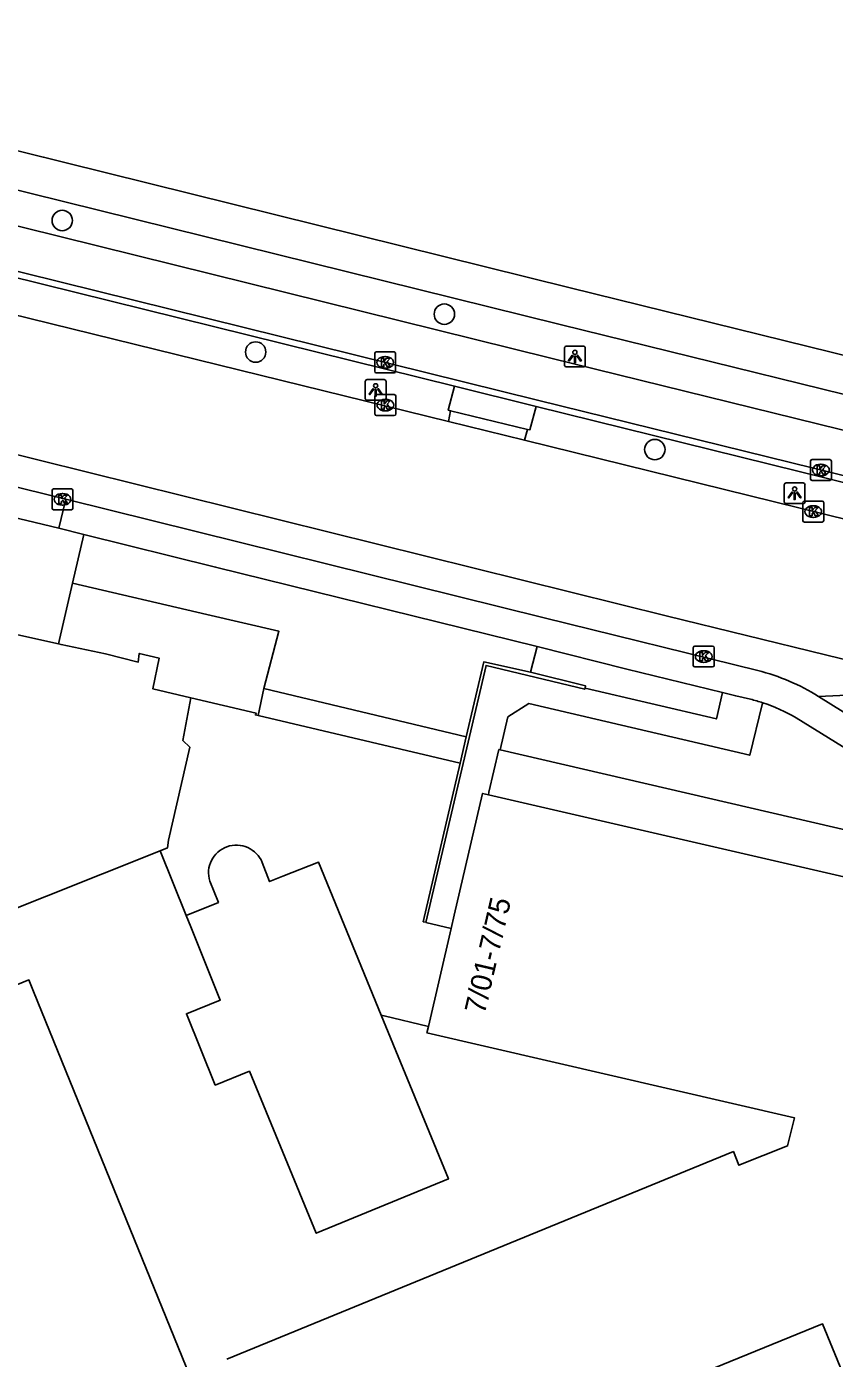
# Model space of a CAD drawing. Extents: x 161771 to 163125, y 382479 to 383177.
# Drawn here: x 161954.6 to 161993.3, y 383079 to 383142.8 of the extents above; entities that cross this region are included whole.
import ezdxf

# ---------------------------------------------------------------- set-up
doc = ezdxf.new("R2010")
doc.units = 0
for name, color, linetype in [('IMGEO_Boom', 7, 'Continuous'), ('IMGEO_Fietspad_gesloten', 7, 'Continuous'), ('IMGEO_Groenvoorziening', 7, 'Continuous'), ('IMGEO_Haag', 7, 'Continuous'), ('IMGEO_Kolk', 7, 'Continuous'), ('IMGEO_Lichtpunt', 7, 'Continuous'), ('IMGEO_Muur', 7, 'Continuous'), ('IMGEO_Pand', 7, 'Continuous'), ('IMGEO_Pand_nummerreeks', 7, 'Continuous'), ('IMGEO_Parkeervlak_open', 7, 'Continuous'), ('IMGEO_Rijbaan_lokaal_gesloten', 7, 'Continuous'), ('IMGEO_Voetpad_op_trap', 7, 'Continuous'), ('IMGEO_Voetpad_open', 7, 'Continuous')]:
    doc.layers.add(name, color=color, linetype=linetype)

msp = doc.modelspace()

# ---------------------------------------------------------------- linework, layer by layer
at = {"layer": 'IMGEO_Boom'}
for centre in [(161956.26, 383133.547), (161974.579, 383129.054), (161965.533, 383127.239), (161984.67, 383122.56)]:
    msp.add_circle(centre, 0.489, dxfattribs=at)
at = {"layer": 'IMGEO_Fietspad_gesloten'}
for points in [[(161915.689, 383140.639), (161979.048, 383124.929), (162000, 383119.758), (162083.074, 383099.255), (162134.136, 383086.721), (162137.066, 383086.053), (162140.008, 383085.446), (162150.119, 383083.649)], [(162150.168, 383085.809), (162140.488, 383087.535), (162137.535, 383088.116), (162134.626, 383088.77), (162083.536, 383101.336), (162000, 383121.941), (161979.686, 383126.952), (161923.625, 383140.841)], [(162000.3, 383105.879), (162000, 383106.065), (161992.512, 383110.72)]]:
    msp.add_lwpolyline(points, dxfattribs=at)
at = {"layer": 'IMGEO_Groenvoorziening'}
msp.add_lwpolyline([(161977.248, 383108.154), (161999.22, 383103.058)], dxfattribs=at)
at = {"layer": 'IMGEO_Haag'}
for points in [[(161932.194, 383136.221), (161975.062, 383125.601)], [(162150.044, 383083.349), (162139.954, 383085.159), (162137.013, 383085.752), (162134.07, 383086.429), (162082.999, 383098.959), (162000, 383119.435), (161978.973, 383124.622)]]:
    msp.add_lwpolyline(points, dxfattribs=at)
at = {"layer": 'IMGEO_Kolk'}
for p, q in [((161971.239, 383126.315), (161971.239, 383127.167)), ((161971.314, 383127.241), (161972.166, 383127.241)), ((161972.24, 383127.167), (161972.24, 383126.315)), ((161971.75, 383126.461), (161971.725, 383126.461)), ((161971.727, 383127.021), (161971.752, 383127.021)), ((161972.166, 383126.241), (161971.314, 383126.241)), ((161971.25, 383124.268), (161971.25, 383125.12)), ((161971.325, 383125.194), (161972.177, 383125.194)), ((161972.251, 383125.12), (161972.251, 383124.268)), ((161971.738, 383124.974), (161971.763, 383124.974)), ((161972.177, 383124.194), (161971.325, 383124.194)), ((161971.761, 383124.414), (161971.736, 383124.414)), ((161992.131, 383121.153), (161992.131, 383122.005)), ((161992.206, 383122.079), (161993.058, 383122.079)), ((161993.132, 383122.005), (161993.132, 383121.153)), ((161992.642, 383121.299), (161992.617, 383121.299)), ((161992.619, 383121.859), (161992.644, 383121.859)), ((161955.849, 383120.674), (161956.701, 383120.674)), ((161993.058, 383121.079), (161992.206, 383121.079)), ((161955.774, 383119.748), (161955.774, 383120.6)), ((161956.262, 383120.454), (161956.287, 383120.454)), ((161956.775, 383120.6), (161956.775, 383119.748)), ((161991.765, 383119.16), (161991.765, 383120.012)), ((161991.84, 383120.086), (161992.692, 383120.086)), ((161992.766, 383120.012), (161992.766, 383119.16)), ((161956.701, 383119.674), (161955.849, 383119.674)), ((161956.285, 383119.894), (161956.26, 383119.894)), ((161992.253, 383119.866), (161992.278, 383119.866)), ((161992.692, 383119.086), (161991.84, 383119.086)), ((161992.276, 383119.306), (161992.251, 383119.306)), ((161986.512, 383112.206), (161986.512, 383113.058)), ((161986.587, 383113.132), (161987.439, 383113.132)), ((161987.513, 383113.058), (161987.513, 383112.206)), ((161987.023, 383112.352), (161986.998, 383112.352)), ((161987, 383112.912), (161987.025, 383112.912)), ((161987.439, 383112.132), (161986.587, 383112.132))]:
    msp.add_line(p, q, dxfattribs=at)
for points in [[(161971.239, 383126.315), (161971.239, 383127.167)], [(161971.314, 383127.241), (161972.166, 383127.241)], [(161972.24, 383127.167), (161972.24, 383126.315)], [(161971.56, 383126.941), (161971.683, 383126.941), (161971.683, 383126.79), (161971.813, 383126.941), (161971.977, 383126.941), (161971.831, 383126.79), (161971.984, 383126.541), (161971.832, 383126.541), (161971.747, 383126.705), (161971.683, 383126.638), (161971.683, 383126.541), (161971.56, 383126.541), (161971.56, 383126.941)], [(161972.166, 383126.241), (161971.314, 383126.241)], [(161971.25, 383124.268), (161971.25, 383125.12)], [(161971.325, 383125.194), (161972.177, 383125.194)], [(161972.251, 383125.12), (161972.251, 383124.268)], [(161971.571, 383124.894), (161971.694, 383124.894), (161971.694, 383124.743), (161971.824, 383124.894), (161971.988, 383124.894), (161971.842, 383124.743), (161971.995, 383124.494), (161971.843, 383124.494), (161971.758, 383124.658), (161971.694, 383124.591), (161971.694, 383124.494), (161971.571, 383124.494), (161971.571, 383124.894)], [(161972.177, 383124.194), (161971.325, 383124.194)], [(161992.131, 383121.153), (161992.131, 383122.005)], [(161992.206, 383122.079), (161993.058, 383122.079)], [(161993.132, 383122.005), (161993.132, 383121.153)], [(161992.452, 383121.779), (161992.575, 383121.779), (161992.575, 383121.628), (161992.705, 383121.779), (161992.869, 383121.779), (161992.723, 383121.628), (161992.876, 383121.379), (161992.724, 383121.379), (161992.639, 383121.543), (161992.575, 383121.476), (161992.575, 383121.379), (161992.452, 383121.379), (161992.452, 383121.779)], [(161955.849, 383120.674), (161956.701, 383120.674)], [(161993.058, 383121.079), (161992.206, 383121.079)], [(161955.774, 383119.748), (161955.774, 383120.6)], [(161956.095, 383120.374), (161956.218, 383120.374), (161956.218, 383120.223), (161956.348, 383120.374), (161956.512, 383120.374), (161956.366, 383120.223), (161956.519, 383119.974), (161956.367, 383119.974), (161956.282, 383120.138), (161956.218, 383120.071), (161956.218, 383119.974), (161956.095, 383119.974), (161956.095, 383120.374)], [(161956.775, 383120.6), (161956.775, 383119.748)], [(161991.765, 383119.16), (161991.765, 383120.012)], [(161991.84, 383120.086), (161992.692, 383120.086)], [(161992.766, 383120.012), (161992.766, 383119.16)], [(161956.701, 383119.674), (161955.849, 383119.674)], [(161992.086, 383119.786), (161992.209, 383119.786), (161992.209, 383119.635), (161992.339, 383119.786), (161992.503, 383119.786), (161992.357, 383119.635), (161992.51, 383119.386), (161992.358, 383119.386), (161992.273, 383119.55), (161992.209, 383119.483), (161992.209, 383119.386), (161992.086, 383119.386), (161992.086, 383119.786)], [(161992.692, 383119.086), (161991.84, 383119.086)], [(161986.512, 383112.206), (161986.512, 383113.058)], [(161986.587, 383113.132), (161987.439, 383113.132)], [(161987.513, 383113.058), (161987.513, 383112.206)], [(161986.833, 383112.832), (161986.956, 383112.832), (161986.956, 383112.681), (161987.086, 383112.832), (161987.25, 383112.832), (161987.104, 383112.681), (161987.257, 383112.432), (161987.105, 383112.432), (161987.02, 383112.596), (161986.956, 383112.529), (161986.956, 383112.432), (161986.833, 383112.432), (161986.833, 383112.832)], [(161987.439, 383112.132), (161986.587, 383112.132)]]:
    msp.add_lwpolyline(points, dxfattribs=at)
for centre, start, end in [((161971.316, 383127.165), 91.55205, 178.44795), ((161971.316, 383127.165), 91.55205, 178.44795), ((161972.164, 383127.165), 1.55205, 88.44795), ((161972.164, 383127.165), 1.55205, 88.44795), ((161971.316, 383126.317), 181.55205, 268.44795), ((161971.316, 383126.317), 181.55205, 268.44795), ((161972.164, 383126.317), 271.55205, 358.44795), ((161972.164, 383126.317), 271.55205, 358.44795), ((161971.327, 383125.118), 91.55205, 178.44795), ((161971.327, 383125.118), 91.55205, 178.44795), ((161972.175, 383125.118), 1.55205, 88.44795), ((161972.175, 383125.118), 1.55205, 88.44795), ((161971.327, 383124.27), 181.55205, 268.44795), ((161971.327, 383124.27), 181.55205, 268.44795), ((161972.175, 383124.27), 271.55205, 358.44795), ((161972.175, 383124.27), 271.55205, 358.44795), ((161992.208, 383122.003), 91.55205, 178.44795), ((161992.208, 383122.003), 91.55205, 178.44795), ((161993.056, 383122.003), 1.55205, 88.44795), ((161993.056, 383122.003), 1.55205, 88.44795), ((161955.851, 383120.598), 91.55205, 178.44795), ((161955.851, 383120.598), 91.55205, 178.44795), ((161956.699, 383120.598), 1.55205, 88.44795), ((161956.699, 383120.598), 1.55205, 88.44795), ((161992.208, 383121.155), 181.55205, 268.44795), ((161992.208, 383121.155), 181.55205, 268.44795), ((161993.056, 383121.155), 271.55205, 358.44795), ((161993.056, 383121.155), 271.55205, 358.44795), ((161991.842, 383120.01), 91.55205, 178.44795), ((161991.842, 383120.01), 91.55205, 178.44795), ((161992.69, 383120.01), 1.55205, 88.44795), ((161992.69, 383120.01), 1.55205, 88.44795), ((161955.851, 383119.75), 181.55205, 268.44795), ((161955.851, 383119.75), 181.55205, 268.44795), ((161956.699, 383119.75), 271.55205, 358.44795), ((161956.699, 383119.75), 271.55205, 358.44795), ((161991.842, 383119.162), 181.55205, 268.44795), ((161991.842, 383119.162), 181.55205, 268.44795), ((161992.69, 383119.162), 271.55205, 358.44795), ((161992.69, 383119.162), 271.55205, 358.44795), ((161986.589, 383113.056), 91.55205, 178.44795), ((161986.589, 383113.056), 91.55205, 178.44795), ((161987.437, 383113.056), 1.55205, 88.44795), ((161987.437, 383113.056), 1.55205, 88.44795), ((161986.589, 383112.208), 181.55205, 268.44795), ((161986.589, 383112.208), 181.55205, 268.44795), ((161987.437, 383112.208), 271.55205, 358.44795), ((161987.437, 383112.208), 271.55205, 358.44795)]:
    msp.add_arc(centre, 0.0765, start, end, dxfattribs=at)
for centre, major_axis, ratio, start_param, end_param in [((161971.726, 383126.741), (-0.387, 0.002), 0.722429, 4.712389, 7.853982), ((161971.751, 383126.741), (-0.39, 0.002), 0.717154, 1.570796, 4.712389), ((161971.737, 383124.694), (-0.387, 0.002), 0.722429, 4.712389, 7.853982), ((161971.762, 383124.694), (-0.39, 0.002), 0.717154, 1.570796, 4.712389), ((161992.618, 383121.579), (-0.387, 0.002), 0.722429, 4.712389, 7.853982), ((161992.643, 383121.579), (-0.39, 0.002), 0.717154, 1.570796, 4.712389), ((161956.261, 383120.174), (-0.387, 0.002), 0.722429, 4.712389, 7.853982), ((161956.286, 383120.174), (-0.39, 0.002), 0.717154, 1.570796, 4.712389), ((161992.252, 383119.586), (-0.387, 0.002), 0.722429, 4.712389, 7.853982), ((161992.277, 383119.586), (-0.39, 0.002), 0.717154, 1.570796, 4.712389), ((161986.999, 383112.632), (-0.387, 0.002), 0.722429, 4.712389, 7.853982), ((161987.024, 383112.632), (-0.39, 0.002), 0.717154, 1.570796, 4.712389)]:
    msp.add_ellipse(centre, major_axis=major_axis, ratio=ratio, start_param=start_param, end_param=end_param, dxfattribs=at)
at = {"layer": 'IMGEO_Lichtpunt'}
for p, q in [((161980.337, 383127.427), (161980.337, 383126.62)), ((161980.337, 383127.427), (161980.337, 383126.62)), ((161981.239, 383127.522), (161980.431, 383127.522)), ((161981.239, 383127.522), (161980.431, 383127.522)), ((161981.333, 383126.62), (161981.333, 383127.427)), ((161981.333, 383126.62), (161981.333, 383127.427)), ((161980.431, 383126.526), (161981.239, 383126.526)), ((161980.431, 383126.526), (161981.239, 383126.526)), ((161970.786, 383125.824), (161970.786, 383125.017)), ((161970.786, 383125.824), (161970.786, 383125.017)), ((161971.688, 383125.919), (161970.88, 383125.919)), ((161971.688, 383125.919), (161970.88, 383125.919)), ((161971.782, 383125.017), (161971.782, 383125.824)), ((161971.782, 383125.017), (161971.782, 383125.824)), ((161970.88, 383124.923), (161971.688, 383124.923)), ((161970.88, 383124.923), (161971.688, 383124.923)), ((161990.872, 383120.868), (161990.872, 383120.061)), ((161990.872, 383120.868), (161990.872, 383120.061)), ((161991.774, 383120.963), (161990.966, 383120.963)), ((161991.774, 383120.963), (161990.966, 383120.963)), ((161991.868, 383120.061), (161991.868, 383120.868)), ((161991.868, 383120.061), (161991.868, 383120.868)), ((161990.966, 383119.967), (161991.774, 383119.967)), ((161990.966, 383119.967), (161991.774, 383119.967))]:
    msp.add_line(p, q, dxfattribs=at)
for points in [[(161980.711, 383127.091), (161980.75, 383127.063), (161980.562, 383126.801), (161980.524, 383126.828), (161980.711, 383127.091)], [(161980.813, 383127.043), (161980.86, 383127.043), (161980.86, 383126.721), (161980.813, 383126.721), (161980.813, 383127.043)], [(161980.923, 383127.063), (161980.961, 383127.09), (161981.148, 383126.828), (161981.109, 383126.8), (161980.923, 383127.063)], [(161971.16, 383125.488), (161971.199, 383125.46), (161971.011, 383125.198), (161970.973, 383125.225), (161971.16, 383125.488)], [(161971.262, 383125.44), (161971.309, 383125.44), (161971.309, 383125.118), (161971.262, 383125.118), (161971.262, 383125.44)], [(161971.372, 383125.46), (161971.41, 383125.487), (161971.597, 383125.225), (161971.558, 383125.197), (161971.372, 383125.46)], [(161991.246, 383120.532), (161991.285, 383120.504), (161991.097, 383120.242), (161991.059, 383120.269), (161991.246, 383120.532)], [(161991.348, 383120.484), (161991.395, 383120.484), (161991.395, 383120.162), (161991.348, 383120.162), (161991.348, 383120.484)], [(161991.458, 383120.504), (161991.496, 383120.531), (161991.683, 383120.269), (161991.644, 383120.241), (161991.458, 383120.504)]]:
    msp.add_lwpolyline(points, dxfattribs=at)
for centre in [(161980.836, 383127.225), (161971.285, 383125.622), (161991.371, 383120.666)]:
    msp.add_circle(centre, 0.0994, dxfattribs=at)
for centre, start, end in [((161980.431, 383127.427), 90, 180), ((161980.431, 383127.427), 90, 180), ((161981.239, 383127.427), 0, 90), ((161981.239, 383127.427), 0, 90), ((161980.431, 383126.62), 180, 270), ((161980.431, 383126.62), 180, 270), ((161981.239, 383126.62), 270, 0), ((161981.239, 383126.62), 270, 360), ((161970.88, 383125.824), 90, 180), ((161970.88, 383125.824), 90, 180), ((161971.688, 383125.824), 0, 90), ((161971.688, 383125.824), 0, 90), ((161970.88, 383125.017), 180, 270), ((161970.88, 383125.017), 180, 270), ((161971.688, 383125.017), 270, 0), ((161971.688, 383125.017), 270, 360), ((161990.966, 383120.868), 90, 180), ((161990.966, 383120.868), 90, 180), ((161991.774, 383120.868), 0, 90), ((161991.774, 383120.868), 0, 90), ((161990.966, 383120.061), 180, 270), ((161990.966, 383120.061), 180, 270), ((161991.774, 383120.061), 270, 0), ((161991.774, 383120.061), 270, 360)]:
    msp.add_arc(centre, 0.0946, start, end, dxfattribs=at)
at = {"layer": 'IMGEO_Muur'}
for points in [[(161975.628, 383108.786), (161976.47, 383112.376), (161978.702, 383111.881)], [(161981.333, 383111.122), (161981.306, 383111.064), (161976.583, 383112.205), (161973.694, 383099.883)], [(161978.702, 383111.881), (161981.353, 383111.225), (161981.333, 383111.122)], [(161975.628, 383108.786), (161975.335, 383107.526)], [(161973.694, 383099.883), (161973.691, 383099.884), (161973.565, 383099.914), (161975.335, 383107.526)]]:
    msp.add_lwpolyline(points, dxfattribs=at)
at = {"layer": 'IMGEO_Pand'}
for points in [[(161922.234, 383120.743), (161956.082, 383113.237)], [(161956.082, 383113.237), (161956.204, 383113.21), (161958.329, 383112.769), (161959.905, 383112.366), (161959.951, 383112.785), (161960.901, 383112.562), (161960.599, 383111.091), (161962.429, 383110.658)], [(161962.429, 383110.658), (161962.041, 383108.607), (161962.379, 383108.278), (161961.348, 383103.82), (161961.302, 383103.453), (161960.957, 383103.315)], [(161974.906, 383099.595), (161975.054, 383100.231), (161976.409, 383106.071), (161976.689, 383106.006)], [(161998.715, 383100.913), (161976.689, 383106.006)], [(161960.957, 383103.315), (161933.541, 383092.378), (161935.31, 383087.909), (161934.752, 383087.677)], [(161965.847, 383102.756), (161966.197, 383101.842), (161966.832, 383102.094), (161968.54, 383102.772), (161971.553, 383095.423)], [(161962.198, 383100.209), (161963.747, 383100.835), (161963.334, 383101.854)], [(161971.553, 383095.423), (161974.77, 383087.577), (161968.439, 383084.967), (161965.233, 383092.742), (161963.596, 383092.08), (161962.213, 383095.501), (161963.836, 383096.157), (161962.422, 383099.664), (161962.198, 383100.209)], [(161973.813, 383094.885), (161974.906, 383099.595)], [(161950.428, 383073.111), (161946.963, 383081.573), (161949.212, 383082.494), (161946.757, 383088.489), (161944.435, 383087.538), (161942.543, 383092.157), (161946.333, 383093.709), (161954.666, 383097.122), (161954.89, 383096.569), (161963.554, 383075.223)], [(161964.147, 383078.934), (161988.433, 383088.885), (161988.695, 383088.229), (161991.03, 383089.163), (161991.372, 383090.504), (161973.743, 383094.582), (161973.813, 383094.885)], [(161995.455, 383079.07), (161993.664, 383078.295), (161992.706, 383080.633), (161986.708, 383078.177)]]:
    msp.add_lwpolyline(points, dxfattribs=at)
msp.add_arc((161964.61, 383102.25), 1.336, 22.24151, 197.24802, dxfattribs=at)
at = {"layer": 'IMGEO_Parkeervlak_open'}
msp.add_lwpolyline([(161956.082, 383113.237), (161956.752, 383116.149)], dxfattribs=at)
at = {"layer": 'IMGEO_Rijbaan_lokaal_gesloten'}
for points in [[(161974.777, 383123.907), (161931.625, 383134.527)], [(161906.528, 383133.437), (161909.255, 383133.02), (161917.154, 383131.486), (161937.858, 383126.382), (161955.16, 383122.046), (161985.282, 383114.577), (161996.64, 383111.782)], [(161956.436, 383120.176), (161930.367, 383126.6)], [(161978.427, 383123.009), (161974.777, 383123.907)], [(162149.208, 383081.794), (162139.457, 383083.52), (162136.512, 383084.125), (162133.568, 383084.776), (162082.657, 383097.292), (162000, 383117.686), (161978.427, 383123.009)], [(161989.612, 383111.957), (161979.368, 383114.492), (161956.436, 383120.176)], [(161996.268, 383110.898), (161992.512, 383110.72)]]:
    msp.add_lwpolyline(points, dxfattribs=at)
msp.add_arc((161987.241, 383102.382), 9.864, 57.70345, 76.09504, dxfattribs=at)
at = {"layer": 'IMGEO_Voetpad_op_trap'}
msp.add_lwpolyline([(161965.657, 383109.803), (161965.923, 383111.098)], dxfattribs=at)
at = {"layer": 'IMGEO_Voetpad_open'}
for points in [[(161923.625, 383140.841), (161924.036, 383142.458), (161980.138, 383128.56), (162000, 383123.662), (162083.965, 383102.956), (162150.353, 383086.602), (162150.168, 383085.809)], [(161930.08, 383142.847), (161980.607, 383130.319), (162000, 383125.537), (162084.42, 383104.723), (162159.522, 383086.226), (162160.015, 383088.308), (162160.209, 383089.128), (162160.247, 383089.352), (162160.311, 383089.769), (162160.599, 383089.696), (162163.573, 383089.046), (162164.628, 383088.815)], [(161956.093, 383118.786), (161951.871, 383119.799), (161946.981, 383121.025), (161923.306, 383126.872), (161923.261, 383126.708)], [(161975.062, 383125.601), (161974.769, 383124.458), (161974.877, 383124.423)], [(161975.062, 383125.601), (161978.973, 383124.622)], [(161978.973, 383124.622), (161978.682, 383123.509), (161978.558, 383123.522)], [(161974.877, 383124.423), (161974.777, 383123.907)], [(161978.558, 383123.522), (161974.877, 383124.423)], [(161978.558, 383123.522), (161978.427, 383123.009)], [(161956.436, 383120.176), (161956.093, 383118.786)], [(161956.093, 383118.786), (161957.29, 383118.489)], [(161957.29, 383118.489), (161956.752, 383116.149)], [(161979.025, 383113.107), (161963.615, 383116.923), (161957.29, 383118.489)], [(161956.752, 383116.149), (161963.186, 383114.653), (161966.65, 383113.848), (161965.923, 383111.098)], [(161979.025, 383113.107), (161978.702, 383111.881)], [(161987.915, 383110.9), (161983.326, 383112.034), (161979.025, 383113.107)], [(161965.923, 383111.098), (161975.628, 383108.786)], [(161981.333, 383111.122), (161987.618, 383109.644), (161987.915, 383110.9)], [(161965.657, 383109.803), (161965.524, 383109.834), (161965.552, 383109.918), (161962.429, 383110.658)], [(161989.84, 383110.415), (161989.821, 383110.337), (161989.218, 383107.896), (161978.622, 383110.378), (161977.615, 383109.734), (161977.248, 383108.154)], [(161989.26, 383110.587), (161988.545, 383110.744), (161987.915, 383110.9)], [(161975.335, 383107.526), (161965.657, 383109.803)], [(161999.536, 383104.682), (161991.447, 383109.692)], [(161976.689, 383106.006), (161976.716, 383106.12), (161977.193, 383108.169), (161977.248, 383108.154)], [(161960.957, 383103.315), (161962.198, 383100.209)], [(161973.694, 383099.883), (161974.906, 383099.595)], [(161971.553, 383095.423), (161971.687, 383095.391), (161973.813, 383094.885)]]:
    msp.add_lwpolyline(points, dxfattribs=at)
for centre, radius, start, end in [((161987.125, 383102.324), 8.534, 71.45097, 75.51341), ((161987.047, 383102.059), 8.81, 60.03734, 71.51606)]:
    msp.add_arc(centre, radius, start, end, dxfattribs=at)

# ---------------------------------------------------------------- texts
at = {"layer": 'IMGEO_Pand_nummerreeks'}
msp.add_text('7/01-7/75', height=1, rotation=76.93677, dxfattribs=at).set_placement((161976.508, 383095.437))

doc.saveas('drawing.dxf')
